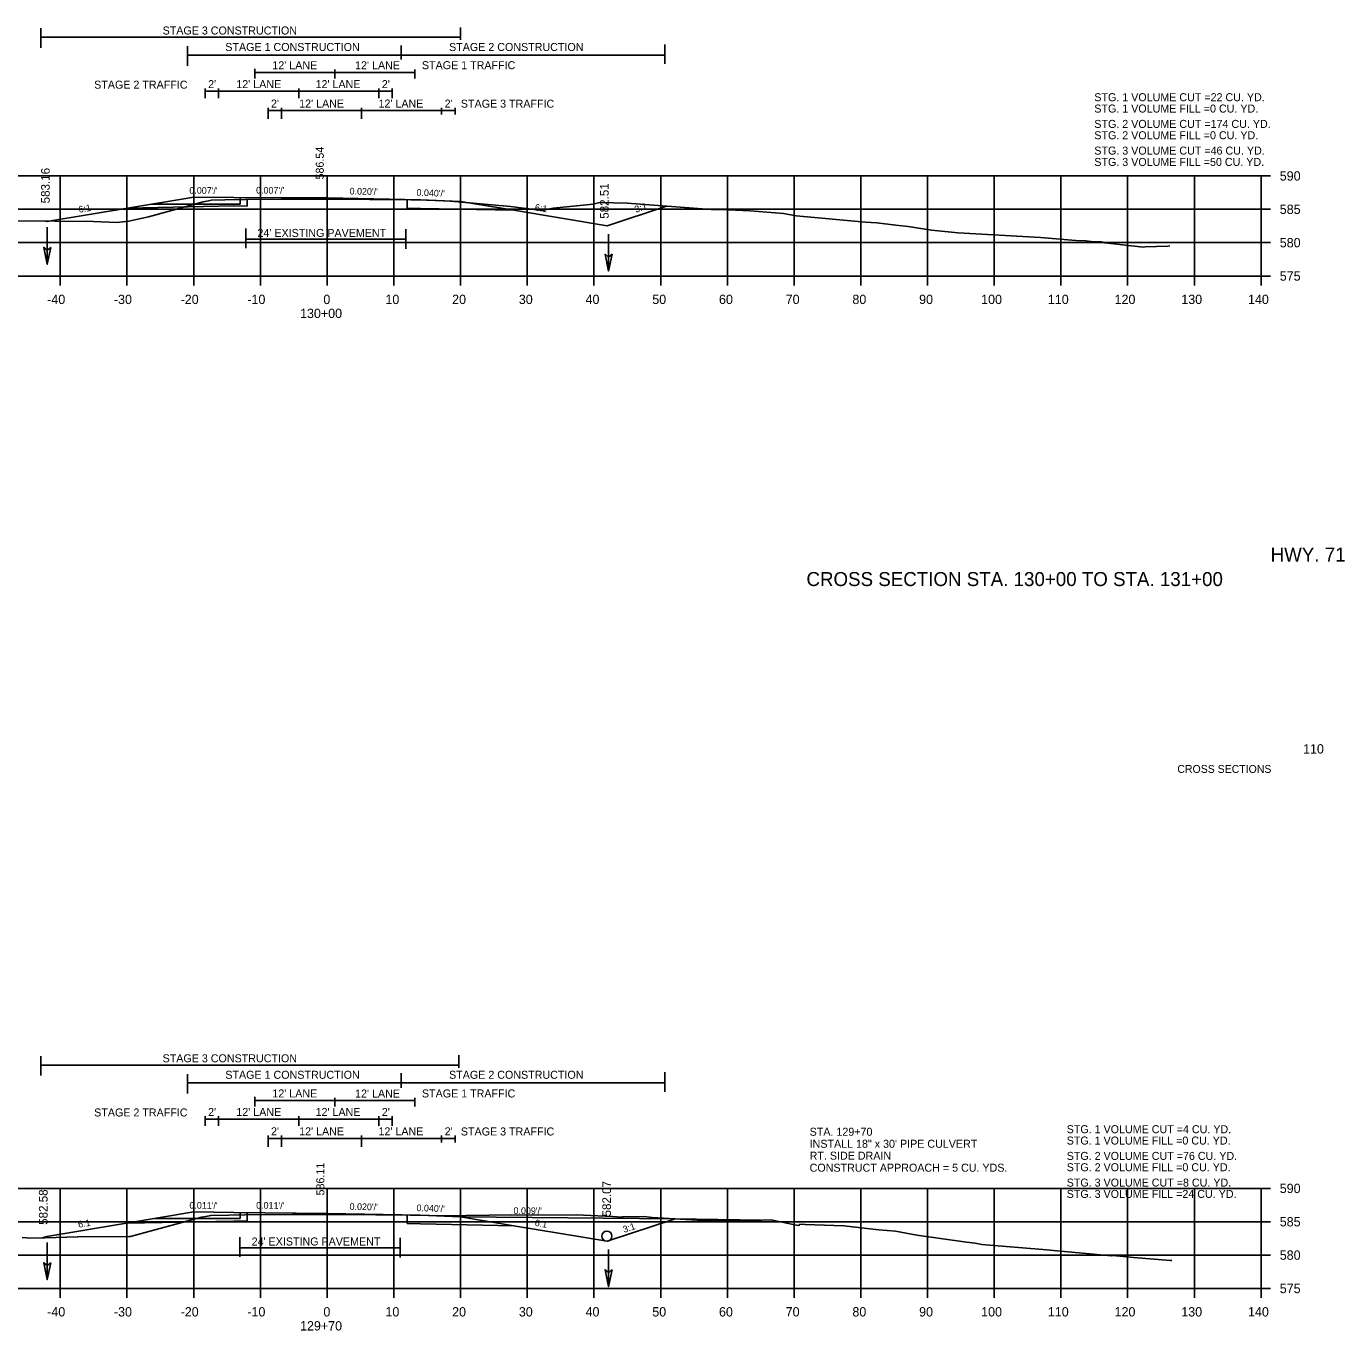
# Model space of a CAD drawing. Extents: x 642114 to 642416, y 286928 to 293347.
# Drawn here: x 642215.2 to 642412.8, y 292148.5 to 292344 of the extents above; entities that cross this region are included whole.
import ezdxf

# ---------------------------------------------------------------- set-up
doc = ezdxf.new("R2010")
doc.units = 0
for name, color, linetype in [('59', 7, 'Continuous'), ('Level 24', 7, 'Continuous'), ('Level 43', 7, 'Continuous'), ('Level 58', 7, 'Continuous'), ('R_Axis', 7, 'Continuous'), ('R_Axis Annot', 7, 'Continuous'), ('R_Border', 7, 'Continuous'), ('R_Border Notes', 7, 'Continuous'), ('R_Draft', 7, 'Continuous'), ('R_Drive', 7, 'Continuous'), ('R_Exist Surface', 7, 'Continuous'), ('R_Exist Surface Annot', 7, 'Continuous'), ('R_Fin Surface', 7, 'Continuous'), ('R_Grid', 7, 'Continuous'), ('R_Xsect Elev', 7, 'Continuous'), ('R_Xsect Slope', 7, 'Continuous')]:
    doc.layers.add(name, color=color, linetype=linetype)

# ---------------------------------------------------------------- blocks, each defined once
blk = doc.blocks.new('FA')
at = {"layer": 'Level 43'}
blk.add_lwpolyline([(7.94, 0), (0, 0)], dxfattribs=at)
at = {"layer": 'Level 58'}
blk.add_lwpolyline([(4.34, 0.75), (7.94, 0), (4.34, -0.75), (4.94, 0)], close=True, dxfattribs=at)

msp = doc.modelspace()

# ---------------------------------------------------------------- linework, layer by layer
at = {"layer": 'R_Axis'}
for p, q in [((642400.24, 292306.54), (642400.24, 292321.54)), ((642401.64, 292321.54), (642400.24, 292321.54)), ((642401.64, 292316.54), (642400.24, 292316.54)), ((642401.64, 292311.54), (642400.24, 292311.54)), ((642120.24, 292306.54), (642400.24, 292306.54)), ((642220.24, 292305.14), (642220.24, 292306.54)), ((642230.24, 292305.14), (642230.24, 292306.54)), ((642240.24, 292305.14), (642240.24, 292306.54)), ((642250.24, 292305.14), (642250.24, 292306.54)), ((642260.24, 292305.14), (642260.24, 292306.54)), ((642270.24, 292305.14), (642270.24, 292306.54)), ((642280.24, 292305.14), (642280.24, 292306.54)), ((642290.24, 292305.14), (642290.24, 292306.54)), ((642300.24, 292305.14), (642300.24, 292306.54)), ((642310.24, 292305.14), (642310.24, 292306.54)), ((642320.24, 292305.14), (642320.24, 292306.54)), ((642330.24, 292305.14), (642330.24, 292306.54)), ((642340.24, 292305.14), (642340.24, 292306.54)), ((642350.24, 292305.14), (642350.24, 292306.54)), ((642360.24, 292305.14), (642360.24, 292306.54)), ((642370.24, 292305.14), (642370.24, 292306.54)), ((642380.24, 292305.14), (642380.24, 292306.54)), ((642390.24, 292305.14), (642390.24, 292306.54)), ((642400.24, 292305.14), (642400.24, 292306.54)), ((642401.64, 292306.54), (642400.24, 292306.54)), ((642400.24, 292154.79), (642400.24, 292169.79)), ((642401.64, 292169.79), (642400.24, 292169.79)), ((642401.64, 292164.79), (642400.24, 292164.79)), ((642401.64, 292159.79), (642400.24, 292159.79)), ((642120.24, 292154.79), (642400.24, 292154.79)), ((642220.24, 292153.39), (642220.24, 292154.79)), ((642230.24, 292153.39), (642230.24, 292154.79)), ((642240.24, 292153.39), (642240.24, 292154.79)), ((642250.24, 292153.39), (642250.24, 292154.79)), ((642260.24, 292153.39), (642260.24, 292154.79)), ((642270.24, 292153.39), (642270.24, 292154.79)), ((642280.24, 292153.39), (642280.24, 292154.79)), ((642290.24, 292153.39), (642290.24, 292154.79)), ((642300.24, 292153.39), (642300.24, 292154.79)), ((642310.24, 292153.39), (642310.24, 292154.79)), ((642320.24, 292153.39), (642320.24, 292154.79)), ((642330.24, 292153.39), (642330.24, 292154.79)), ((642340.24, 292153.39), (642340.24, 292154.79)), ((642350.24, 292153.39), (642350.24, 292154.79)), ((642360.24, 292153.39), (642360.24, 292154.79)), ((642370.24, 292153.39), (642370.24, 292154.79)), ((642380.24, 292153.39), (642380.24, 292154.79)), ((642390.24, 292153.39), (642390.24, 292154.79)), ((642400.24, 292153.39), (642400.24, 292154.79)), ((642401.64, 292154.79), (642400.24, 292154.79))]:
    msp.add_line(p, q, dxfattribs=at)
at = {"layer": 'R_Drive'}
msp.add_line((642312.4, 292165.24), (642280.24, 292165.52), dxfattribs=at)
at = {"layer": 'R_Exist Surface'}
for points in [[(642248.24, 292318), (642248.24, 292317.03)], [(642272.24, 292318), (642272.24, 292316.71)], [(642230.34, 292316.72), (642246.24, 292317.04), (642248.24, 292317.03)], [(642272.24, 292316.71), (642274.24, 292316.67), (642288.23, 292316.39)], [(642248.24, 292166.17), (642248.24, 292164.88)], [(642272.24, 292165.8), (642272.24, 292164.51)], [(642230.18, 292164.58), (642246.24, 292164.9), (642248.24, 292164.88)], [(642272.24, 292164.51), (642274.24, 292164.47), (642288.23, 292164.19)]]:
    msp.add_lwpolyline(points, dxfattribs=at)
at = {"layer": 'R_Exist Surface Annot'}
for points in [[(642213.64, 292314.82), (642225.23, 292314.71), (642228.73, 292314.54), (642230.54, 292314.77), (642233.46, 292315.4), (642241.68, 292317.66), (642242.44, 292317.81), (642242.87, 292317.9), (642244.92, 292317.95), (642247.99, 292318.03), (642253.39, 292318.06), (642260.51, 292318.08), (642266.6, 292318.02), (642272.79, 292317.96), (642275.16, 292317.91), (642277.67, 292317.83), (642278.65, 292317.76), (642279.9, 292317.65), (642287.72, 292316.94), (642292.42, 292316.38), (642294.14, 292316.7), (642300.11, 292317.31), (642301.12, 292317.56), (642305.21, 292317.45), (642317.79, 292316.52), (642319.2, 292316.51), (642323.64, 292316.31), (642328.65, 292315.91), (642330.53, 292315.57), (642340.93, 292314.61), (642342.63, 292314.5), (642345.5, 292314.16), (642347.32, 292313.96), (642350.84, 292313.4), (642354.84, 292313.03), (642367.18, 292312.3), (642372.45, 292311.88), (642373.99, 292311.8), (642374.77, 292311.7), (642376.26, 292311.64), (642376.8, 292311.53), (642382.61, 292310.89), (642382.85, 292310.91), (642386.28, 292311.03), (642386.55, 292311.09)], [(642214.51, 292162.43), (642215.83, 292162.31), (642217.94, 292162.38), (642222.87, 292162.52), (642230.58, 292162.56), (642230.66, 292162.57), (642230.66, 292162.58), (642230.76, 292162.6), (642241.43, 292165.49), (642242.04, 292165.59), (642242.79, 292165.73), (642245.51, 292165.79), (642247.89, 292165.85), (642255.03, 292165.88), (642260.47, 292165.9), (642267.56, 292165.84), (642272.67, 292165.79), (642275.61, 292165.73), (642277.71, 292165.67), (642287.93, 292165.82), (642288.79, 292165.78), (642297.64, 292165.83), (642298.65, 292165.77), (642303.04, 292165.56), (642304.46, 292165.5), (642304.57, 292165.54), (642307.78, 292165.56), (642308.94, 292165.45), (642316.56, 292164.99), (642317.41, 292164.97), (642320.82, 292164.9), (642325.45, 292165.03), (642326.74, 292165.07), (642329.41, 292164.52), (642330.32, 292164.34), (642330.61, 292164.27), (642330.97, 292164.24), (642331.1, 292164.43), (642331.91, 292164.36), (642337.69, 292164.18), (642342.94, 292163.58), (642345.43, 292163.37), (642348.66, 292162.76), (642356.09, 292161.71), (642357.37, 292161.56), (642358.4, 292161.37), (642367.51, 292160.62), (642376.73, 292159.78), (642377.78, 292159.67), (642378, 292159.71), (642381.13, 292159.44), (642386.68, 292158.98), (642386.87, 292158.98)]]:
    msp.add_lwpolyline(points, dxfattribs=at)
at = {"layer": 'R_Fin Surface'}
for points in [[(642218.02, 292314.78), (642218.24, 292314.7), (642230.34, 292316.72), (642240.24, 292318.37), (642246.24, 292318.33)], [(642246.24, 292318.33), (642260.24, 292318.24), (642274.24, 292317.96), (642280.24, 292317.72), (642288.23, 292316.39), (642302.24, 292314.05), (642311.13, 292317.01)], [(642217.58, 292162.37), (642218.24, 292162.59), (642230.18, 292164.58), (642240.24, 292166.26), (642246.24, 292166.19)], [(642246.24, 292166.19), (642260.24, 292166.04), (642274.24, 292165.76), (642280.24, 292165.52), (642288.23, 292164.19), (642302.24, 292161.86), (642312.4, 292165.24)]]:
    msp.add_lwpolyline(points, dxfattribs=at)
msp.add_circle((642302.18, 292162.63), 0.75, dxfattribs=at)
at = {"layer": 'R_Grid'}
for p, q in [((642120.24, 292321.54), (642400.24, 292321.54)), ((642220.24, 292306.54), (642220.24, 292321.54)), ((642230.24, 292306.54), (642230.24, 292321.54)), ((642240.24, 292306.54), (642240.24, 292321.54)), ((642250.24, 292306.54), (642250.24, 292321.54)), ((642260.24, 292306.54), (642260.24, 292321.54)), ((642270.24, 292306.54), (642270.24, 292321.54)), ((642280.24, 292306.54), (642280.24, 292321.54)), ((642290.24, 292306.54), (642290.24, 292321.54)), ((642300.24, 292306.54), (642300.24, 292321.54)), ((642310.24, 292306.54), (642310.24, 292321.54)), ((642320.24, 292306.54), (642320.24, 292321.54)), ((642330.24, 292306.54), (642330.24, 292321.54)), ((642340.24, 292306.54), (642340.24, 292321.54)), ((642350.24, 292306.54), (642350.24, 292321.54)), ((642360.24, 292306.54), (642360.24, 292321.54)), ((642370.24, 292306.54), (642370.24, 292321.54)), ((642380.24, 292306.54), (642380.24, 292321.54)), ((642390.24, 292306.54), (642390.24, 292321.54)), ((642400.24, 292306.54), (642400.24, 292321.54)), ((642120.24, 292316.54), (642400.24, 292316.54)), ((642120.24, 292311.54), (642400.24, 292311.54)), ((642120.24, 292306.54), (642400.24, 292306.54)), ((642120.24, 292169.79), (642400.24, 292169.79)), ((642220.24, 292154.79), (642220.24, 292169.79)), ((642230.24, 292154.79), (642230.24, 292169.79)), ((642240.24, 292154.79), (642240.24, 292169.79)), ((642250.24, 292154.79), (642250.24, 292169.79)), ((642260.24, 292154.79), (642260.24, 292169.79)), ((642270.24, 292154.79), (642270.24, 292169.79)), ((642280.24, 292154.79), (642280.24, 292169.79)), ((642290.24, 292154.79), (642290.24, 292169.79)), ((642300.24, 292154.79), (642300.24, 292169.79)), ((642310.24, 292154.79), (642310.24, 292169.79)), ((642320.24, 292154.79), (642320.24, 292169.79)), ((642330.24, 292154.79), (642330.24, 292169.79)), ((642340.24, 292154.79), (642340.24, 292169.79)), ((642350.24, 292154.79), (642350.24, 292169.79)), ((642360.24, 292154.79), (642360.24, 292169.79)), ((642370.24, 292154.79), (642370.24, 292169.79)), ((642380.24, 292154.79), (642380.24, 292169.79)), ((642390.24, 292154.79), (642390.24, 292169.79)), ((642400.24, 292154.79), (642400.24, 292169.79)), ((642120.24, 292164.79), (642400.24, 292164.79)), ((642120.24, 292159.79), (642400.24, 292159.79)), ((642120.24, 292154.79), (642400.24, 292154.79))]:
    msp.add_line(p, q, dxfattribs=at)
at = {"layer": 'R_Xsect Elev'}
for p, q in [((642217.35, 292340.74), (642217.35, 292343.67)), ((642280.24, 292341.94), (642280.24, 292343.81)), ((642217.35, 292342.32), (642280.24, 292342.32)), ((642239.32, 292338.04), (642239.32, 292340.97)), ((642239.32, 292339.65), (642271.33, 292339.65)), ((642271.33, 292339), (642271.33, 292341.11)), ((642271.33, 292339.65), (642310.84, 292339.65)), ((642310.84, 292338.32), (642310.84, 292341.24)), ((642249.41, 292336.25), (642249.41, 292337.57)), ((642249.41, 292336.17), (642249.41, 292337.49)), ((642261.41, 292336.17), (642261.41, 292337.49)), ((642273.41, 292336.17), (642273.41, 292337.49)), ((642249.41, 292337.07), (642273.41, 292337.07)), ((642241.98, 292333.22), (642241.98, 292334.66)), ((642241.98, 292334.24), (642269.98, 292334.24)), ((642243.98, 292333.22), (642243.98, 292334.66)), ((642255.98, 292333.22), (642255.98, 292334.66)), ((642267.98, 292333.22), (642267.98, 292334.66)), ((642269.98, 292333.22), (642269.98, 292334.66)), ((642251.41, 292330.1), (642251.41, 292331.75)), ((642253.41, 292330.1), (642253.41, 292331.75)), ((642265.41, 292330.1), (642265.41, 292331.75)), ((642277.41, 292330.74), (642277.41, 292331.75)), ((642279.41, 292330.74), (642279.41, 292331.75)), ((642251.41, 292331.34), (642279.41, 292331.34)), ((642248.04, 292310.72), (642248.04, 292313.64)), ((642248.04, 292312.07), (642272.04, 292312.07)), ((642272.04, 292310.63), (642272.04, 292313.56)), ((642217.35, 292186.69), (642217.35, 292189.61)), ((642280, 292187.88), (642280, 292189.75)), ((642217.35, 292188.26), (642280, 292188.26)), ((642310.84, 292184.26), (642310.84, 292187.19)), ((642239.32, 292183.99), (642239.32, 292186.92)), ((642239.32, 292185.6), (642271.33, 292185.6)), ((642271.33, 292184.85), (642271.33, 292187.06)), ((642271.33, 292185.6), (642310.84, 292185.6)), ((642249.41, 292182.2), (642249.41, 292183.52)), ((642249.41, 292182.05), (642249.41, 292183.37)), ((642261.41, 292182.05), (642261.41, 292183.37)), ((642273.41, 292182.05), (642273.41, 292183.37)), ((642249.41, 292182.96), (642273.41, 292182.96)), ((642241.98, 292179.17), (642241.98, 292180.6)), ((642241.98, 292180.19), (642269.98, 292180.19)), ((642243.98, 292179.17), (642243.98, 292180.6)), ((642255.98, 292179.17), (642255.98, 292180.6)), ((642267.98, 292179.17), (642267.98, 292180.6)), ((642269.98, 292179.17), (642269.98, 292180.6)), ((642251.41, 292176.04), (642251.41, 292177.7)), ((642251.41, 292177.28), (642279.41, 292177.28)), ((642253.41, 292176.04), (642253.41, 292177.7)), ((642265.41, 292176.04), (642265.41, 292177.7)), ((642277.41, 292176.69), (642277.41, 292177.7)), ((642279.41, 292176.69), (642279.41, 292177.7)), ((642325.25, 292165.03), (642312.4, 292165.24)), ((642247.18, 292159.54), (642247.18, 292162.47)), ((642271.18, 292159.45), (642271.18, 292162.38)), ((642247.18, 292160.89), (642271.18, 292160.89))]:
    msp.add_line(p, q, dxfattribs=at)
for points in [[(642233.96, 292317.32), (642247.19, 292317.32), (642247.19, 292318.32)], [(642247.22, 292165.29), (642247.22, 292166.16)], [(642234.45, 292165.29), (642247.22, 292165.29)]]:
    msp.add_lwpolyline(points, dxfattribs=at)

# ---------------------------------------------------------------- block references
at = {"layer": 'R_Xsect Elev', "xscale": 0.7, "yscale": 0.7, "rotation": -90.00000000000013}
for p in [(642218.28, 292313.87), (642302.44, 292312.83), (642218.28, 292161.68), (642302.44, 292160.64)]:
    msp.add_blockref('FA', p, dxfattribs=at)

# ---------------------------------------------------------------- texts
at = {"layer": '59'}
for s, p in [(' 583.16', (642218.66, 292316.95)), (' 582.51', (642302.45, 292314.64)), (' 582.58', (642218.34, 292163.84)), (' 582.07', (642302.79, 292165.1))]:
    msp.add_text(s, height=1.3, rotation=90, dxfattribs=at).set_placement(p)
at = {"layer": 'Level 24'}
for s, p in [('STA. 129+70', (642332.57, 292177.68)), ('RT. SIDE DRAIN', (642332.57, 292174.09)), ('INSTALL 18" x 30\' PIPE CULVERT', (642332.57, 292175.88)), ('CONSTRUCT APPROACH = 5 CU. YDS.', (642332.57, 292172.29))]:
    msp.add_text(s, height=1.2, rotation=0.0044, dxfattribs=at).set_placement(p)
at = {"layer": 'R_Axis Annot'}
for s, height, p in [('590', 1.4, (642403.04, 292320.84)), ('585', 1.4, (642403.04, 292315.84)), ('580', 1.4, (642403.04, 292310.84)), ('575', 1.4, (642403.04, 292305.84)), ('-40', 1.4, (642218.28, 292302.34)), ('-30', 1.4, (642228.28, 292302.34)), ('-20', 1.4, (642238.28, 292302.34)), ('-10', 1.4, (642248.28, 292302.34)), ('0', 1.4, (642259.68, 292302.34)), ('10', 1.4, (642268.98, 292302.34)), ('20', 1.4, (642278.98, 292302.34)), ('30', 1.4, (642288.98, 292302.34)), ('40', 1.4, (642298.98, 292302.34)), ('50', 1.4, (642308.98, 292302.34)), ('60', 1.4, (642318.98, 292302.34)), ('70', 1.4, (642328.98, 292302.34)), ('80', 1.4, (642338.98, 292302.34)), ('90', 1.4, (642348.98, 292302.34)), ('100', 1.4, (642358.28, 292302.34)), ('110', 1.4, (642368.28, 292302.34)), ('120', 1.4, (642378.28, 292302.34)), ('130', 1.4, (642388.28, 292302.34)), ('140', 1.4, (642398.28, 292302.34)), ('130+00', 1.4, (642256.18, 292300.24)), ('HWY. 71', 2.1, (642401.67, 292263.74)), ('CROSS SECTION STA. 130+00 TO STA. 131+00', 2.1, (642332.09, 292260.07)), ('590', 1.4, (642403.04, 292169.09)), ('585', 1.4, (642403.04, 292164.09)), ('580', 1.4, (642403.04, 292159.09)), ('575', 1.4, (642403.04, 292154.09)), ('-40', 1.4, (642218.28, 292150.59)), ('-30', 1.4, (642228.28, 292150.59)), ('-20', 1.4, (642238.28, 292150.59)), ('-10', 1.4, (642248.28, 292150.59)), ('0', 1.4, (642259.68, 292150.59)), ('10', 1.4, (642268.98, 292150.59)), ('20', 1.4, (642278.98, 292150.59)), ('30', 1.4, (642288.98, 292150.59)), ('40', 1.4, (642298.98, 292150.59)), ('50', 1.4, (642308.98, 292150.59)), ('60', 1.4, (642318.98, 292150.59)), ('70', 1.4, (642328.98, 292150.59)), ('80', 1.4, (642338.98, 292150.59)), ('90', 1.4, (642348.98, 292150.59)), ('100', 1.4, (642358.28, 292150.59)), ('110', 1.4, (642368.28, 292150.59)), ('120', 1.4, (642378.28, 292150.59)), ('130', 1.4, (642388.28, 292150.59)), ('140', 1.4, (642398.28, 292150.59)), ('129+70', 1.4, (642256.18, 292148.49))]:
    msp.add_text(s, height=height, dxfattribs=at).set_placement(p)
at = {"layer": 'R_Border'}
msp.add_text('110', height=1.4, dxfattribs=at).set_placement((642406.53, 292234.97))
at = {"layer": 'R_Border Notes'}
msp.add_text('    CROSS SECTIONS    ', height=1.178, dxfattribs=at).set_placement((642385.94, 292232.07))
at = {"layer": 'R_Draft'}
for s, p in [('STG. 1 VOLUME CUT =22 CU. YD.', (642375.24, 292332.74)), ('STG. 1 VOLUME FILL =0 CU. YD.', (642375.24, 292331.04)), ('STG. 2 VOLUME CUT =174 CU. YD.', (642375.24, 292328.74)), ('STG. 2 VOLUME FILL =0 CU. YD.', (642375.24, 292327.04)), ('STG. 3 VOLUME CUT =46 CU. YD.', (642375.24, 292324.74)), ('STG. 3 VOLUME FILL =50 CU. YD.', (642375.24, 292323.04)), ('STG. 1 VOLUME CUT =4 CU. YD.', (642371.1, 292178.06)), ('STG. 1 VOLUME FILL =0 CU. YD.', (642371.1, 292176.36)), ('STG. 2 VOLUME CUT =76 CU. YD.', (642371.1, 292174.06)), ('STG. 2 VOLUME FILL =0 CU. YD.', (642371.1, 292172.36)), ('STG. 3 VOLUME CUT =8 CU. YD.', (642371.1, 292170.06)), ('STG. 3 VOLUME FILL =24 CU. YD.', (642371.1, 292168.36))]:
    msp.add_text(s, height=1.2, dxfattribs=at).set_placement(p)
at = {"layer": 'R_Xsect Elev'}
for s, p in [('STAGE 3 CONSTRUCTION', (642235.58, 292342.74)), ('STAGE 1 CONSTRUCTION', (642244.98, 292340.27)), ('STAGE 2 CONSTRUCTION', (642278.52, 292340.27)), ("12' LANE", (642252.03, 292337.53)), ("12' LANE", (642264.43, 292337.53)), ('STAGE 1 TRAFFIC', (642274.45, 292337.54)), ('STAGE 2 TRAFFIC', (642225.32, 292334.62)), ("2'", (642242.4, 292334.7)), ("12' LANE", (642246.63, 292334.7)), ("12' LANE", (642258.51, 292334.7)), ("2'", (642268.44, 292334.7)), ("2'", (642251.83, 292331.79)), ("12' LANE", (642256.05, 292331.79)), ("12' LANE", (642267.94, 292331.79)), ("2'", (642277.86, 292331.79)), ('STAGE 3 TRAFFIC', (642280.29, 292331.77)), ("24' EXISTING PAVEMENT", (642249.8, 292312.4)), ('STAGE 3 CONSTRUCTION', (642235.58, 292188.69)), ('STAGE 1 CONSTRUCTION', (642244.98, 292186.22)), ('STAGE 2 CONSTRUCTION', (642278.52, 292186.22)), ("12' LANE", (642252.03, 292183.42)), ("12' LANE", (642264.43, 292183.41)), ('STAGE 1 TRAFFIC', (642274.45, 292183.42)), ('STAGE 2 TRAFFIC', (642225.32, 292180.57)), ("2'", (642242.4, 292180.64)), ("12' LANE", (642246.63, 292180.64)), ("12' LANE", (642258.51, 292180.64)), ("2'", (642268.44, 292180.64)), ("2'", (642251.83, 292177.74)), ("12' LANE", (642256.05, 292177.74)), ("12' LANE", (642267.94, 292177.74)), ("2'", (642277.86, 292177.74)), ('STAGE 3 TRAFFIC', (642280.29, 292177.72)), ("24' EXISTING PAVEMENT", (642248.93, 292161.23))]:
    msp.add_text(s, height=1.2, dxfattribs=at).set_placement(p)
for s, p in [('586.54', (642259.74, 292321.01)), ('586.11', (642259.82, 292168.73))]:
    msp.add_text(s, height=1.2, rotation=90, dxfattribs=at).set_placement(p)
at = {"layer": 'R_Xsect Slope'}
for s, rotation, p in [("0.007'/'", 359.6179, (642239.59, 292318.88)), ("0.007'/'", 359.618, (642249.59, 292318.91)), ("0.020'/'", 358.8542, (642263.6, 292318.77)), ("0.040'/'", 357.7094, (642273.62, 292318.58)), ('6:1', 9.4642, (642223.07, 292316.01)), ('6:1', 350.5358, (642291.32, 292316.38)), ('3:1', 18.4332, (642306.53, 292316.01)), ("0.011'/'", 359.3887, (642239.59, 292166.76)), ("0.011'/'", 359.3889, (642249.6, 292166.76)), ("0.020'/'", 358.8542, (642263.6, 292166.58)), ("0.040'/'", 357.7094, (642273.62, 292166.39)), ("0.009'/'", 359.6938, (642288.18, 292165.95)), ('6:1', 9.4642, (642222.99, 292163.88)), ('6:1', 350.5358, (642291.32, 292164.18)), ('3:1', 18.4332, (642304.77, 292163.12))]:
    msp.add_text(s, height=1, rotation=rotation, dxfattribs=at).set_placement(p)

doc.saveas('drawing.dxf')
